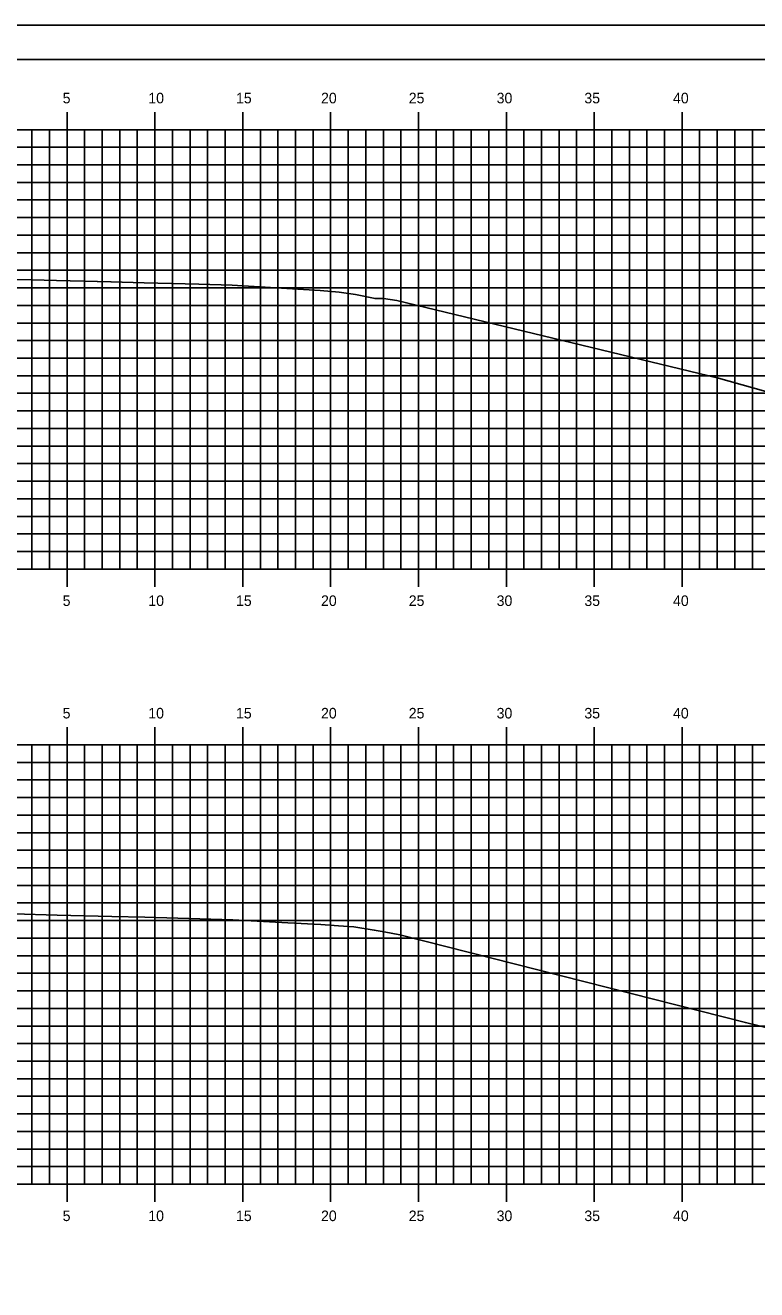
# Model space of a CAD drawing. Extents: x 1168600 to 1177589, y 610178 to 611246.
# Drawn here: x 1176518.6 to 1176560.2, y 610938.6 to 611010.5 of the extents above; entities that cross this region are included whole.
import ezdxf

# ---------------------------------------------------------------- set-up
doc = ezdxf.new("R2010")
doc.units = 0
doc.layers.add('_Construction', color=7, linetype='Continuous')
doc.layers.add('_Station Equation', color=7, linetype='Continuous')

msp = doc.modelspace()

# ---------------------------------------------------------------- linework, layer by layer
at = {"layer": '_Construction'}
for p, q in [((1176600.933, 611008.596), (1176440.933, 611008.596)), ((1176520.933, 611005.598), (1176520.933, 611004.596)), ((1176525.933, 611005.598), (1176525.933, 611004.596)), ((1176530.933, 611005.598), (1176530.933, 611004.596)), ((1176535.933, 611005.598), (1176535.933, 611004.596)), ((1176540.933, 611005.598), (1176540.933, 611004.596)), ((1176545.933, 611005.598), (1176545.933, 611004.596)), ((1176550.933, 611005.598), (1176550.933, 611004.596)), ((1176555.933, 611005.598), (1176555.933, 611004.596)), ((1176445.933, 611004.596), (1176585.933, 611004.596)), ((1176445.933, 611004.596), (1176585.933, 611004.596)), ((1176518.933, 610979.596), (1176518.933, 611004.596)), ((1176519.933, 610979.596), (1176519.933, 611004.596)), ((1176520.933, 610979.596), (1176520.933, 611004.596)), ((1176521.933, 610979.596), (1176521.933, 611004.596)), ((1176522.933, 610979.596), (1176522.933, 611004.596)), ((1176523.933, 610979.596), (1176523.933, 611004.596)), ((1176524.933, 610979.596), (1176524.933, 611004.596)), ((1176525.933, 610979.596), (1176525.933, 611004.596)), ((1176526.933, 610979.596), (1176526.933, 611004.596)), ((1176527.933, 610979.596), (1176527.933, 611004.596)), ((1176528.933, 610979.596), (1176528.933, 611004.596)), ((1176529.933, 610979.596), (1176529.933, 611004.596)), ((1176530.933, 610979.596), (1176530.933, 611004.596)), ((1176531.933, 610979.596), (1176531.933, 611004.596)), ((1176532.933, 610979.596), (1176532.933, 611004.596)), ((1176533.933, 610979.596), (1176533.933, 611004.596)), ((1176534.933, 610979.596), (1176534.933, 611004.596)), ((1176535.933, 610979.596), (1176535.933, 611004.596)), ((1176536.933, 610979.596), (1176536.933, 611004.596)), ((1176537.933, 610979.596), (1176537.933, 611004.596)), ((1176538.933, 610979.596), (1176538.933, 611004.596)), ((1176539.933, 610979.596), (1176539.933, 611004.596)), ((1176540.933, 610979.596), (1176540.933, 611004.596)), ((1176541.933, 610979.596), (1176541.933, 611004.596)), ((1176542.933, 610979.596), (1176542.933, 611004.596)), ((1176543.933, 610979.596), (1176543.933, 611004.596)), ((1176544.933, 610979.596), (1176544.933, 611004.596)), ((1176545.933, 610979.596), (1176545.933, 611004.596)), ((1176546.933, 610979.596), (1176546.933, 611004.596)), ((1176547.933, 610979.596), (1176547.933, 611004.596)), ((1176548.933, 610979.596), (1176548.933, 611004.596)), ((1176549.933, 610979.596), (1176549.933, 611004.596)), ((1176550.933, 610979.596), (1176550.933, 611004.596)), ((1176551.933, 610979.596), (1176551.933, 611004.596)), ((1176552.933, 610979.596), (1176552.933, 611004.596)), ((1176553.933, 610979.596), (1176553.933, 611004.596)), ((1176554.933, 610979.596), (1176554.933, 611004.596)), ((1176555.933, 610979.596), (1176555.933, 611004.596)), ((1176556.933, 610979.596), (1176556.933, 611004.596)), ((1176557.933, 610979.596), (1176557.933, 611004.596)), ((1176558.933, 610979.596), (1176558.933, 611004.596)), ((1176559.933, 610979.596), (1176559.933, 611004.596)), ((1176445.933, 611003.596), (1176585.933, 611003.596)), ((1176445.933, 611002.596), (1176585.933, 611002.596)), ((1176445.933, 611001.596), (1176585.933, 611001.596)), ((1176445.933, 611000.596), (1176585.933, 611000.596)), ((1176445.933, 610999.596), (1176585.933, 610999.596)), ((1176445.933, 610998.596), (1176585.933, 610998.596)), ((1176445.933, 610997.596), (1176585.933, 610997.596)), ((1176445.933, 610996.596), (1176585.933, 610996.596)), ((1176445.933, 610995.596), (1176585.933, 610995.596)), ((1176445.933, 610994.596), (1176585.933, 610994.596)), ((1176445.933, 610993.596), (1176585.933, 610993.596)), ((1176445.933, 610992.596), (1176585.933, 610992.596)), ((1176445.933, 610991.596), (1176585.933, 610991.596)), ((1176445.933, 610990.596), (1176585.933, 610990.596)), ((1176445.933, 610989.596), (1176585.933, 610989.596)), ((1176445.933, 610988.596), (1176585.933, 610988.596)), ((1176445.933, 610987.596), (1176585.933, 610987.596)), ((1176445.933, 610986.596), (1176585.933, 610986.596)), ((1176445.933, 610985.596), (1176585.933, 610985.596)), ((1176445.933, 610984.596), (1176585.933, 610984.596)), ((1176445.933, 610983.596), (1176585.933, 610983.596)), ((1176445.933, 610982.596), (1176585.933, 610982.596)), ((1176445.933, 610981.596), (1176585.933, 610981.596)), ((1176445.933, 610980.596), (1176585.933, 610980.596)), ((1176445.933, 610979.596), (1176585.933, 610979.596)), ((1176445.933, 610979.596), (1176585.933, 610979.596)), ((1176520.933, 610978.594), (1176520.933, 610979.596)), ((1176525.933, 610978.594), (1176525.933, 610979.596)), ((1176530.933, 610978.594), (1176530.933, 610979.596)), ((1176535.933, 610978.594), (1176535.933, 610979.596)), ((1176540.933, 610978.594), (1176540.933, 610979.596)), ((1176545.933, 610978.594), (1176545.933, 610979.596)), ((1176550.933, 610978.594), (1176550.933, 610979.596)), ((1176555.933, 610978.594), (1176555.933, 610979.596)), ((1176520.933, 610970.598), (1176520.933, 610969.596)), ((1176525.933, 610970.598), (1176525.933, 610969.596)), ((1176530.933, 610970.598), (1176530.933, 610969.596)), ((1176535.933, 610970.598), (1176535.933, 610969.596)), ((1176540.933, 610970.598), (1176540.933, 610969.596)), ((1176545.933, 610970.598), (1176545.933, 610969.596)), ((1176550.933, 610970.598), (1176550.933, 610969.596)), ((1176555.933, 610970.598), (1176555.933, 610969.596)), ((1176445.933, 610969.596), (1176585.933, 610969.596)), ((1176445.933, 610969.596), (1176585.933, 610969.596)), ((1176518.933, 610944.596), (1176518.933, 610969.596)), ((1176519.933, 610944.596), (1176519.933, 610969.596)), ((1176520.933, 610944.596), (1176520.933, 610969.596)), ((1176521.933, 610944.596), (1176521.933, 610969.596)), ((1176522.933, 610944.596), (1176522.933, 610969.596)), ((1176523.933, 610944.596), (1176523.933, 610969.596)), ((1176524.933, 610944.596), (1176524.933, 610969.596)), ((1176525.933, 610944.596), (1176525.933, 610969.596)), ((1176526.933, 610944.596), (1176526.933, 610969.596)), ((1176527.933, 610944.596), (1176527.933, 610969.596)), ((1176528.933, 610944.596), (1176528.933, 610969.596)), ((1176529.933, 610944.596), (1176529.933, 610969.596)), ((1176530.933, 610944.596), (1176530.933, 610969.596)), ((1176531.933, 610944.596), (1176531.933, 610969.596)), ((1176532.933, 610944.596), (1176532.933, 610969.596)), ((1176533.933, 610944.596), (1176533.933, 610969.596)), ((1176534.933, 610944.596), (1176534.933, 610969.596)), ((1176535.933, 610944.596), (1176535.933, 610969.596)), ((1176536.933, 610944.596), (1176536.933, 610969.596)), ((1176537.933, 610944.596), (1176537.933, 610969.596)), ((1176538.933, 610944.596), (1176538.933, 610969.596)), ((1176539.933, 610944.596), (1176539.933, 610969.596)), ((1176540.933, 610944.596), (1176540.933, 610969.596)), ((1176541.933, 610944.596), (1176541.933, 610969.596)), ((1176542.933, 610944.596), (1176542.933, 610969.596)), ((1176543.933, 610944.596), (1176543.933, 610969.596)), ((1176544.933, 610944.596), (1176544.933, 610969.596)), ((1176545.933, 610944.596), (1176545.933, 610969.596)), ((1176546.933, 610944.596), (1176546.933, 610969.596)), ((1176547.933, 610944.596), (1176547.933, 610969.596)), ((1176548.933, 610944.596), (1176548.933, 610969.596)), ((1176549.933, 610944.596), (1176549.933, 610969.596)), ((1176550.933, 610944.596), (1176550.933, 610969.596)), ((1176551.933, 610944.596), (1176551.933, 610969.596)), ((1176552.933, 610944.596), (1176552.933, 610969.596)), ((1176553.933, 610944.596), (1176553.933, 610969.596)), ((1176554.933, 610944.596), (1176554.933, 610969.596)), ((1176555.933, 610944.596), (1176555.933, 610969.596)), ((1176556.933, 610944.596), (1176556.933, 610969.596)), ((1176557.933, 610944.596), (1176557.933, 610969.596)), ((1176558.933, 610944.596), (1176558.933, 610969.596)), ((1176559.933, 610944.596), (1176559.933, 610969.596)), ((1176445.933, 610968.596), (1176585.933, 610968.596)), ((1176445.933, 610967.596), (1176585.933, 610967.596)), ((1176445.933, 610966.596), (1176585.933, 610966.596)), ((1176445.933, 610965.596), (1176585.933, 610965.596)), ((1176445.933, 610964.596), (1176585.933, 610964.596)), ((1176445.933, 610963.596), (1176585.933, 610963.596)), ((1176445.933, 610962.596), (1176585.933, 610962.596)), ((1176445.933, 610961.596), (1176585.933, 610961.596)), ((1176445.933, 610960.596), (1176585.933, 610960.596)), ((1176445.933, 610959.596), (1176585.933, 610959.596)), ((1176445.933, 610958.596), (1176585.933, 610958.596)), ((1176445.933, 610957.596), (1176585.933, 610957.596)), ((1176445.933, 610956.596), (1176585.933, 610956.596)), ((1176445.933, 610955.596), (1176585.933, 610955.596)), ((1176445.933, 610954.596), (1176585.933, 610954.596)), ((1176445.933, 610953.596), (1176585.933, 610953.596)), ((1176445.933, 610952.596), (1176585.933, 610952.596)), ((1176445.933, 610951.596), (1176585.933, 610951.596)), ((1176445.933, 610950.596), (1176585.933, 610950.596)), ((1176445.933, 610949.596), (1176585.933, 610949.596)), ((1176445.933, 610948.596), (1176585.933, 610948.596)), ((1176445.933, 610947.596), (1176585.933, 610947.596)), ((1176445.933, 610946.596), (1176585.933, 610946.596)), ((1176445.933, 610945.596), (1176585.933, 610945.596)), ((1176445.933, 610944.596), (1176585.933, 610944.596)), ((1176445.933, 610944.596), (1176585.933, 610944.596)), ((1176520.933, 610943.594), (1176520.933, 610944.596)), ((1176525.933, 610943.594), (1176525.933, 610944.596)), ((1176530.933, 610943.594), (1176530.933, 610944.596)), ((1176535.933, 610943.594), (1176535.933, 610944.596)), ((1176540.933, 610943.594), (1176540.933, 610944.596)), ((1176545.933, 610943.594), (1176545.933, 610944.596)), ((1176550.933, 610943.594), (1176550.933, 610944.596)), ((1176555.933, 610943.594), (1176555.933, 610944.596))]:
    msp.add_line(p, q, dxfattribs=at)
msp.add_lwpolyline([(1176432.839, 610900.537), (1176602.839, 610900.537), (1176602.839, 611010.537), (1176432.839, 611010.537)], close=True, dxfattribs=at)
for points in [[(1176516.187, 610996.114), (1176518.923, 610996.052), (1176520.329, 610996.017), (1176523.434, 610995.932), (1176525.329, 610995.88), (1176528.441, 610995.805), (1176530.329, 610995.751), (1176533.45, 610995.564), (1176535.329, 610995.455), (1176536.411, 610995.349), (1176537.346, 610995.22), (1176538.464, 610994.985), (1176538.949, 610994.998), (1176539.703, 610994.87), (1176558.012, 610990.459), (1176561.316, 610989.529), (1176565.594, 610989.283), (1176585.933, 610988.867)], [(1176517.882, 610959.97), (1176520.367, 610959.91), (1176523.486, 610959.832), (1176525.367, 610959.784), (1176528.493, 610959.694), (1176530.367, 610959.64), (1176533.502, 610959.467), (1176535.367, 610959.366), (1176536.388, 610959.295), (1176537.245, 610959.236), (1176538.418, 610959.054), (1176538.978, 610958.948), (1176539.867, 610958.786), (1176559.536, 610953.788), (1176563.104, 610952.928), (1176569.384, 610952.814), (1176585.933, 610951.913)]]:
    msp.add_lwpolyline(points, dxfattribs=at)
at = {"layer": '_Station Equation'}
for points in [[(1176516.187, 610996.114), (1176518.923, 610996.052), (1176520.329, 610996.017), (1176523.435, 610995.932), (1176525.329, 610995.88), (1176528.442, 610995.804), (1176530.329, 610995.751), (1176533.451, 610995.564), (1176535.329, 610995.455), (1176536.411, 610995.349), (1176537.346, 610995.22), (1176538.464, 610994.985), (1176538.949, 610994.998), (1176539.703, 610994.87), (1176558.012, 610990.459), (1176561.316, 610989.529), (1176565.593, 610989.283), (1176585.933, 610988.867)], [(1176517.882, 610959.97), (1176520.367, 610959.91), (1176523.487, 610959.832), (1176525.367, 610959.784), (1176528.494, 610959.694), (1176530.367, 610959.64), (1176533.503, 610959.467), (1176535.367, 610959.366), (1176536.388, 610959.295), (1176537.245, 610959.236), (1176538.418, 610959.053), (1176538.978, 610958.948), (1176539.867, 610958.786), (1176559.537, 610953.788), (1176563.104, 610952.928), (1176569.383, 610952.814), (1176585.933, 610951.913)]]:
    msp.add_lwpolyline(points, dxfattribs=at)

# ---------------------------------------------------------------- texts
at = {"layer": '_Construction'}
for s, p in [('5', (1176520.684, 611006.096)), ('10', (1176525.558, 611006.096)), ('15', (1176530.55, 611006.096)), ('20', (1176535.387, 611006.096)), ('25', (1176540.379, 611006.096)), ('30', (1176545.381, 611006.096)), ('35', (1176550.373, 611006.096)), ('40', (1176555.419, 611006.096)), ('5', (1176520.684, 610977.496)), ('10', (1176525.558, 610977.496)), ('15', (1176530.55, 610977.496)), ('20', (1176535.387, 610977.496)), ('25', (1176540.379, 610977.496)), ('30', (1176545.381, 610977.496)), ('35', (1176550.373, 610977.496)), ('40', (1176555.419, 610977.496)), ('5', (1176520.684, 610971.096)), ('10', (1176525.558, 610971.096)), ('15', (1176530.55, 610971.096)), ('20', (1176535.387, 610971.096)), ('25', (1176540.379, 610971.096)), ('30', (1176545.381, 610971.096)), ('35', (1176550.373, 610971.096)), ('40', (1176555.419, 610971.096)), ('5', (1176520.684, 610942.496)), ('10', (1176525.558, 610942.496)), ('15', (1176530.55, 610942.496)), ('20', (1176535.387, 610942.496)), ('25', (1176540.379, 610942.496)), ('30', (1176545.381, 610942.496)), ('35', (1176550.373, 610942.496)), ('40', (1176555.419, 610942.496))]:
    msp.add_text(s, height=0.6, dxfattribs=at).set_placement(p)

doc.saveas('drawing.dxf')
